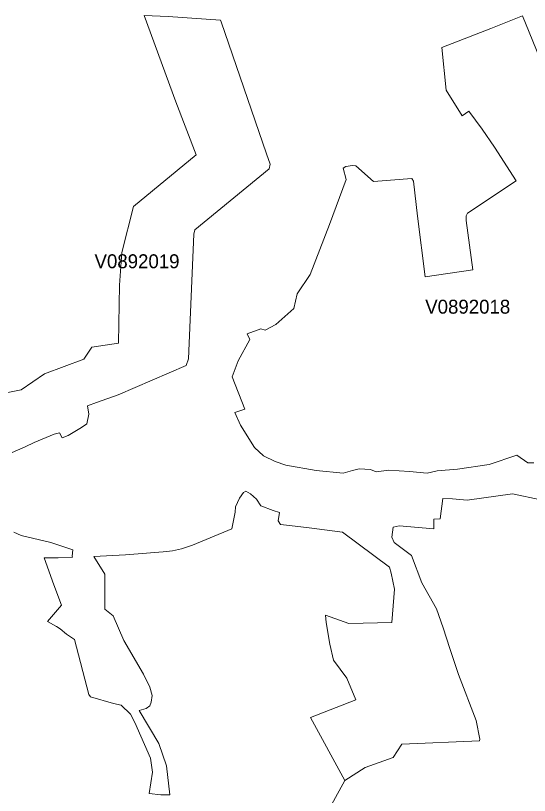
# Model space of a CAD drawing. Extents: x 369010 to 735936, y 6377141 to 6616555.
# Drawn here: x 603884 to 607570, y 6471951 to 6477545 of the extents above; entities that cross this region are included whole.
import ezdxf
from ezdxf.enums import TextEntityAlignment as Align

# ---------------------------------------------------------------- set-up
doc = ezdxf.new("R2010")
doc.units = 0
doc.header["$LTSCALE"] = 40
doc.layers.add('3', color=7, linetype='Continuous', lineweight=13)
doc.layers.add('4', color=7, linetype='Continuous')

msp = doc.modelspace()

# ---------------------------------------------------------------- linework, layer by layer
at = {"layer": '3'}
for points in [[(603520.93, 6474780.07), (603924.76, 6474859.84), (604090.26, 6474975.53), (604373.77, 6475079.14), (604430.04, 6475165.7), (604623.02, 6475194.33), (604630.14, 6475611.56), (604646.69, 6475846.25), (604730.1, 6476176.26), (605179.61, 6476544.84), (605034.63, 6476926.33), (604806.73, 6477544.65), (604977.53, 6477538.69), (605353.22, 6477511.05), (605360.01, 6477500.63), (605684.73, 6476554.27), (605710.71, 6476479.47), (605702.44, 6476446.2), (605170.01, 6476008.94), (605161.9, 6475977.49), (605124.99, 6475081.62), (605108.28, 6475033.95), (604620.21, 6474823.43), (604463.64, 6474769.81), (604399.92, 6474745.32), (604410.51, 6474686.4), (604395.12, 6474616.06), (604355.73, 6474589.25), (604262.22, 6474533.3), (604219.36, 6474515.43), (604199.33, 6474552.01), (604160.11, 6474541.25), (604016.45, 6474481.67), (603951.57, 6474451.21), (603858.39, 6474409.84)], [(603858.39, 6474409.84), (603951.57, 6474451.21), (604016.45, 6474481.67), (604160.11, 6474541.25), (604199.33, 6474552.01), (604219.36, 6474515.43), (604262.22, 6474533.3), (604355.73, 6474589.25), (604395.12, 6474616.06), (604410.51, 6474686.4), (604399.92, 6474745.32), (604463.64, 6474769.81), (604620.21, 6474823.43), (605108.28, 6475033.95), (605124.99, 6475081.62), (605161.9, 6475977.49), (605170.01, 6476008.94), (605702.44, 6476446.2), (605710.71, 6476479.47), (605684.73, 6476554.27), (605360.01, 6477500.63), (605353.22, 6477511.05), (604977.53, 6477538.69), (604806.73, 6477544.65), (605034.63, 6476926.33), (605179.61, 6476544.84), (604730.1, 6476176.26), (604646.69, 6475846.25), (604630.14, 6475611.56), (604623.02, 6475194.33), (604430.04, 6475165.7), (604373.77, 6475079.14), (604090.26, 6474975.53), (603924.76, 6474859.84), (603520.93, 6474780.07)], [(607601.1, 6474337.02), (607559.39, 6474337.02), (607479.62, 6474390.81), (607282.84, 6474323.94), (607053.94, 6474290.51), (606908.47, 6474279.92), (606837.79, 6474263.37), (606710.19, 6474275.28), (606561.24, 6474283.56), (606470.71, 6474272.8), (606430.16, 6474288.36), (606347.9, 6474293.16), (606300.07, 6474281.24), (606233.37, 6474262.04), (606039.57, 6474281.08), (605822.59, 6474320.47), (605747.45, 6474346.62), (605661.56, 6474386.01), (605597.18, 6474445.59), (605497.05, 6474607.78), (605457.82, 6474697.32), (605529.32, 6474722.31), (605438.62, 6474952.36), (605480.5, 6475068.38), (605565.23, 6475222.13), (605544.88, 6475262.68), (605642.69, 6475297.27), (605674.8, 6475287.67), (605749.94, 6475328.22), (605879.86, 6475442.75), (605904.85, 6475547.68), (605996.7, 6475688.36), (606135.07, 6476047.34), (606254.72, 6476369.57), (606234.53, 6476449.34), (606253.57, 6476461.43), (606301.23, 6476469.7), (606325.06, 6476466.06), (606451.51, 6476354.01), (606726.91, 6476376.69), (606738.82, 6476356.5), (606768.61, 6476106.09), (606823.07, 6475669.99), (607165.16, 6475720.13), (607116.34, 6476075.47), (607116.34, 6476107.58), (607127.1, 6476126.61), (607475.15, 6476358.98), (607319.58, 6476601.28), (607230.54, 6476729.21), (607135.7, 6476860.13), (607088.2, 6476825.54), (606974.34, 6477009.58), (606942.23, 6477315.26), (607294.59, 6477451.8), (607520.33, 6477542.5), (607642.14, 6477244.43)], [(607642.14, 6477244.43), (607520.33, 6477542.5), (607294.59, 6477451.8), (606942.23, 6477315.26), (606974.34, 6477009.58), (607088.2, 6476825.54), (607135.7, 6476860.13), (607230.54, 6476729.21), (607319.58, 6476601.28), (607475.15, 6476358.98), (607127.1, 6476126.61), (607116.34, 6476107.58), (607116.34, 6476075.47), (607165.16, 6475720.13), (606823.07, 6475669.99), (606768.61, 6476106.09), (606738.82, 6476356.5), (606726.91, 6476376.69), (606451.51, 6476354.01), (606325.06, 6476466.06), (606301.23, 6476469.7), (606253.57, 6476461.43), (606234.53, 6476449.34), (606254.72, 6476369.57), (606135.07, 6476047.34), (605996.7, 6475688.36), (605904.85, 6475547.68), (605879.86, 6475442.75), (605749.94, 6475328.22), (605674.8, 6475287.67), (605642.69, 6475297.27), (605544.88, 6475262.68), (605565.23, 6475222.13), (605480.5, 6475068.38), (605438.62, 6474952.36), (605529.32, 6474722.31), (605457.82, 6474697.32), (605497.05, 6474607.78), (605597.18, 6474445.59), (605661.56, 6474386.01), (605747.45, 6474346.62), (605822.59, 6474320.47), (606039.57, 6474281.08), (606233.37, 6474262.04), (606300.07, 6474281.24), (606347.9, 6474293.16), (606430.16, 6474288.36), (606470.71, 6474272.8), (606561.24, 6474283.56), (606710.19, 6474275.28), (606837.79, 6474263.37), (606908.47, 6474279.92), (607053.94, 6474290.51), (607282.84, 6474323.94), (607479.62, 6474390.81), (607559.39, 6474337.02), (607601.1, 6474337.02)], [(606112.72, 6473191.4), (606108.09, 6473244.86), (606273.92, 6473184.61), (606583.91, 6473191.4), (606603.28, 6473429.89), (606579.44, 6473545.74), (606565.71, 6473588.94), (606228.57, 6473838.68), (605989.59, 6473870.46), (605889.79, 6473883.04), (605785.36, 6473894.29), (605768.31, 6473921.6), (605777.41, 6473980.69), (605730.9, 6473994.26), (605643.52, 6474029.35), (605612.9, 6474076.02), (605568.54, 6474113.42), (605535.61, 6474132.79), (605519.72, 6474123.68), (605490.26, 6474083.96), (605461.96, 6474021.4), (605458.48, 6473982.84), (605434.65, 6473863.68), (605152.3, 6473747), (605074.02, 6473719.69), (605009.31, 6473704.96), (604943.44, 6473698.17), (604673.17, 6473677.65), (604444.94, 6473665.24), (604523.22, 6473539.12), (604523.22, 6473285.9), (604583.47, 6473239.39), (604659.6, 6473061.15), (604801.6, 6472821.17), (604846.95, 6472726.99), (604863, 6472666.75), (604856.05, 6472619.09), (604845.95, 6472592.94), (604819.8, 6472574.73), (604769.82, 6472561.16), (604910.67, 6472323.83), (604966.28, 6472162.63), (604991.27, 6471955.91), (604926.55, 6471955.91), (604841.32, 6471963.86), (604866.31, 6472118.27), (604851.91, 6472219.06), (604740.69, 6472474.6), (604707.76, 6472534.68), (604641.89, 6472597.24), (604586.28, 6472610.81), (604420.44, 6472658.48), (604409.02, 6472674.36), (604307.07, 6473070.08), (604249.31, 6473106.49), (604203.8, 6473145.06), (604177.65, 6473163.26), (604114.1, 6473199.51), (604212.9, 6473315.36), (604158.45, 6473461.83), (604089.1, 6473654.98), (604189.07, 6473654.98), (604291.18, 6473659.44), (604289.03, 6473667.39), (604293.5, 6473712.9), (604135.78, 6473766.19), (603925.09, 6473815.02), (603870.47, 6473840.01)], [(604926.55, 6471955.91), (604991.27, 6471955.91), (604966.28, 6472162.63), (604910.67, 6472323.83), (604769.82, 6472561.16), (604819.8, 6472574.73), (604845.95, 6472592.94), (604856.05, 6472619.09), (604863, 6472666.75), (604846.95, 6472726.99), (604801.6, 6472821.17), (604659.6, 6473061.15), (604583.47, 6473239.39), (604523.22, 6473285.9), (604523.22, 6473539.12), (604444.94, 6473665.24), (604673.17, 6473677.65), (604943.44, 6473698.17), (605009.31, 6473704.96), (605074.02, 6473719.69), (605152.3, 6473747), (605434.65, 6473863.68), (605458.48, 6473982.84), (605461.96, 6474021.4), (605490.26, 6474083.96), (605519.72, 6474123.68), (605535.61, 6474132.79), (605568.54, 6474113.42), (605612.9, 6474076.02), (605643.52, 6474029.35), (605730.9, 6473994.26), (605777.41, 6473980.69), (605768.31, 6473921.6), (605785.36, 6473894.29), (605889.79, 6473883.04), (605989.59, 6473870.46), (606228.57, 6473838.68), (606565.71, 6473588.94), (606579.44, 6473545.74), (606603.28, 6473429.89), (606583.91, 6473191.4), (606273.92, 6473184.61), (606108.09, 6473244.86), (606112.72, 6473191.4), (606137.71, 6473036.98), (606163.86, 6472921.79), (606261.51, 6472792.37), (606323.91, 6472636.79), (606000.34, 6472509.69), (606245.62, 6472057.03), (606392.92, 6472152.03), (606593.35, 6472224.03), (606656.24, 6472318.36), (607213.16, 6472342.03), (607214.48, 6472355.11), (607188.33, 6472488.83), (607061.23, 6472819.01), (606999.66, 6473003.88), (606952.49, 6473153.17), (606904.99, 6473288.88), (606798.74, 6473476.23), (606724.09, 6473671.53), (606599.63, 6473764.54), (606583.91, 6473803.93), (606593.01, 6473875.92), (606636.38, 6473883.87), (606885.29, 6473862.85), (606883.97, 6473933.35), (606931.14, 6473936), (606949.34, 6474080.15), (607018.86, 6474077.51), (607123.62, 6474069.73), (607448.67, 6474114.25), (607856.8, 6474028.68)], [(607856.8, 6474028.68), (607448.67, 6474114.25), (607123.62, 6474069.73), (607018.86, 6474077.51), (606949.34, 6474080.15), (606931.14, 6473936), (606883.97, 6473933.35), (606885.29, 6473862.85), (606636.38, 6473883.87), (606593.01, 6473875.92), (606583.91, 6473803.93), (606599.63, 6473764.54), (606724.09, 6473671.53), (606798.74, 6473476.23), (606904.99, 6473288.88), (606952.49, 6473153.17), (606999.66, 6473003.88), (607061.23, 6472819.01), (607188.33, 6472488.83), (607214.48, 6472355.11), (607213.16, 6472342.03), (606656.24, 6472318.36), (606593.35, 6472224.03), (606392.92, 6472152.03), (606245.62, 6472057.03), (605951.69, 6471523.61)], [(603870.47, 6473840.01), (603925.09, 6473815.02), (604135.78, 6473766.19), (604293.5, 6473712.9), (604289.03, 6473667.39), (604291.18, 6473659.44), (604189.07, 6473654.98), (604089.1, 6473654.98), (604158.45, 6473461.83), (604212.9, 6473315.36), (604114.1, 6473199.51), (604177.65, 6473163.26), (604203.8, 6473145.06), (604249.31, 6473106.49), (604307.07, 6473070.08), (604409.02, 6472674.36), (604420.44, 6472658.48), (604586.28, 6472610.81), (604641.89, 6472597.24), (604707.76, 6472534.68), (604740.69, 6472474.6), (604851.91, 6472219.06), (604866.31, 6472118.27), (604841.32, 6471963.86), (604926.55, 6471955.91)], [(605951.69, 6471523.61), (606245.62, 6472057.03), (606000.34, 6472509.69), (606323.91, 6472636.79), (606261.51, 6472792.37), (606163.86, 6472921.79), (606137.71, 6473036.98), (606112.72, 6473191.4)]]:
    msp.add_lwpolyline(points, dxfattribs=at)

# ---------------------------------------------------------------- texts
at = {"layer": '4'}
for s, p in [('V0892019', (604755.19, 6475732.43)), ('V0892018', (607127.83, 6475406.57))]:
    msp.add_text(s, height=100, dxfattribs=at).set_placement(p, align=Align.CENTER)

doc.saveas('drawing.dxf')
